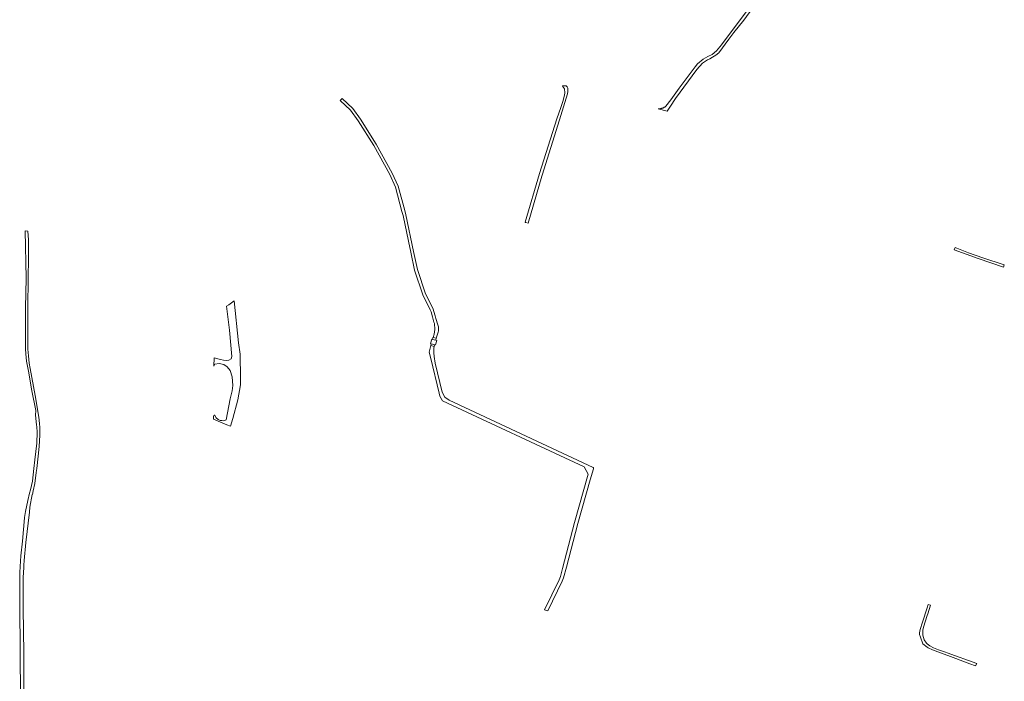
# Model space of a CAD drawing. Extents: x 152825 to 164088, y 457113 to 463005.
# Tile 333 of 364: x 160560 to 161580, y 460280 to 460965. Entities that reach past the tile are written whole.
import ezdxf

# ---------------------------------------------------------------- set-up
doc = ezdxf.new("R2010")
doc.units = 0
doc.header["$LTSCALE"] = 0.5
for name, color, linetype, lineweight in [('B-PV-VH-GESLOTENVERHARDING_BETON-GV', 251, 'CONTINUOUS', 18), ('B-PV-VH-ONVERHARD_ZAND-GV', 251, 'CONTINUOUS', 18), ('B-PV-VH-OPENVERHARDING-GV', 251, 'CONTINUOUS', 18), ('B-PV-VH-OPENVERHARDING_BETONSTRAATSTEEN-GV', 251, 'CONTINUOUS', 18)]:
    doc.layers.add(name, color=color, linetype=linetype, lineweight=lineweight)

msp = doc.modelspace()

# ---------------------------------------------------------------- linework, layer by layer
at = {"layer": 'B-PV-VH-GESLOTENVERHARDING_BETON-GV', "flags": 128}
for points in [[(160993.492, 460646.726), (160992.974, 460648.52), (160990.989, 460655.4), (160990.254, 460657.949), (160987.937, 460665.975), (160980.157, 460680.76), (160971.835, 460706.071), (160967.881, 460724.708), (160959.822, 460762.692), (160958.679, 460766.958), (160951.877, 460792.345), (160945.741, 460805.574), (160929.092, 460835.81), (160912.774, 460861.467), (160904.717, 460872.748), (160893.853, 460883.029), (160891.805, 460880.865), (160902.382, 460870.856), (160910.286, 460859.789), (160926.51, 460834.28), (160943.063, 460804.218), (160949.046, 460791.318), (160955.781, 460766.181), (160956.904, 460761.992), (160962.592, 460735.179), (160964.946, 460724.086), (160968.934, 460705.289), (160977.385, 460679.584), (160985.16, 460664.305), (160985.887, 460662.26), (160987.416, 460656.925), (160988.944, 460651.594), (160989.416, 460649.947), (160989.679, 460643.847), (160989.209, 460638.861), (160988.235, 460635.572), (160991.341, 460634.723), (160992.925, 460640.073)], [(160992.925, 460640.073), (160993.212, 460641.039)]]:
    msp.add_lwpolyline(points, dxfattribs=at)
at = {"layer": 'B-PV-VH-GESLOTENVERHARDING_BETON-GV'}
msp.add_lwpolyline([(160993.212, 460641.039, 0.10199082), (160993.492, 460646.726)], format="xyb", dxfattribs=at)
at = {"layer": 'B-PV-VH-GESLOTENVERHARDING_BETON-GV', "flags": 128}
for points in [[(160985.563, 460627.231), (160984.02, 460620.356), (160985.562, 460613.994), (160994.336, 460577.792), (160995.08, 460574.721), (160997.807, 460570.176), (161144.575, 460501.686), (161148.834, 460494.068), (161134.631, 460444.107), (161122.179, 460396.397), (161119.99, 460388.01), (161118.534, 460384.753), (161103.499, 460353.669), (161106.847, 460352.552), (161121.708, 460383.277), (161123.303, 460386.846), (161126.153, 460397.766), (161138.008, 460443.187), (161150.838, 460488.317), (161154.072, 460499.693), (161154.346, 460500.658), (161153.906, 460500.864), (161004.559, 460570.557), (161000.272, 460573.692), (160997.365, 460578.881), (160990.043, 460609.09), (160989.034, 460615.82), (160988.767, 460619.772), (160988.792, 460624.534), (160989.257, 460626.232)], [(160986.676, 460633.824), (160985.463, 460629.299), (160986.036, 460629.145), (160989.729, 460628.155), (160990.583, 460627.926), (160991.794, 460632.452), (160990.846, 460632.706), (160987.277, 460633.662)]]:
    msp.add_lwpolyline(points, close=True, dxfattribs=at)
at = {"layer": 'B-PV-VH-ONVERHARD_ZAND-GV', "flags": 128}
for points in [[(161313.455, 460974.238), (161286.811, 460938.662), (161281.544, 460932.463), (161277.023, 460928.717), (161272.767, 460926.439), (161267.673, 460923.728), (161261.995, 460919.05), (161259.392, 460915.858), (161242.963, 460893.859), (161234.24, 460881.7), (161229.156, 460874.891), (161228.779, 460874.624), (161228.393, 460874.37), (161227.999, 460874.129), (161227.596, 460873.903), (161227.186, 460873.69), (161226.769, 460873.492), (161226.345, 460873.308), (161225.915, 460873.14), (161225.479, 460872.986), (161225.039, 460872.847), (161224.594, 460872.724), (161224.144, 460872.616), (161223.692, 460872.524), (161223.578, 460872.503), (161221.217, 460872.285), (161230.538, 460869.846), (161234.031, 460875.068), (161239.225, 460883.035), (161261.237, 460913.095), (161267.292, 460919.653), (161272.287, 460922.951), (161274.777, 460924.203), (161277.606, 460925.625), (161281.089, 460927.695), (161283.978, 460930.309), (161294.567, 460944.596), (161299.548, 460951.313), (161309.908, 460964.072), (161319.297, 460976.843)], [(160564.089, 460258.508), (160563.999, 460308.699), (160563.395, 460355.073), (160563.363, 460387.184), (160563.98, 460397.304), (160563.911, 460399.809), (160564.374, 460404.836), (160566.133, 460423.31), (160569.817, 460454.915), (160570.264, 460460.01), (160572.792, 460473.17), (160573.001, 460473.144), (160573.846, 460477.003), (160575.432, 460484.265), (160576.965, 460495.847), (160577.465, 460500), (160579.007, 460512.81), (160580.043, 460522.823), (160580.768, 460534.392), (160580.694, 460542.563), (160580.332, 460546.634), (160579.626, 460553.072), (160575.864, 460575.442), (160570.547, 460603.516), (160569.531, 460608.88), (160568.858, 460616.431), (160568.226, 460623.502), (160568.295, 460639.493), (160568.275, 460668.939), (160568.749, 460719.984), (160568.814, 460736.769), (160568.194, 460745.75), (160565.313, 460746.168), (160566.355, 460696.951), (160565.748, 460666.329), (160565.632, 460643.106), (160565.821, 460623.779), (160566.017, 460618.752), (160566.78, 460611.234), (160568.998, 460600.665), (160572.493, 460580.288), (160576.345, 460560.16), (160576.298, 460555.266), (160577.087, 460545.174), (160577.636, 460543.009), (160577.845, 460537.443), (160577.527, 460526.019), (160575.494, 460508.941), (160574.483, 460500), (160573.004, 460486.929), (160570.801, 460477.891), (160569.959, 460474.408), (160568.15, 460466.924), (160565.782, 460455.427), (160565.456, 460453.204), (160564.887, 460449.326), (160564.861, 460448.803), (160562.529, 460424.659), (160560.947, 460409.594), (160560.137, 460398.665), (160559.955, 460392.389), (160559.756, 460385.519), (160559.774, 460357.633), (160560.572, 460263.367)], [(160786.476, 460629.883), (160782.027, 460673.696), (160776.294, 460669.436), (160774.173, 460668.002), (160777.232, 460643.215), (160779.479, 460615.818), (160778.854, 460613.449), (160776.359, 460612.077), (160773.615, 460611.89), (160770.932, 460612.139), (160767.752, 460612.888), (160761.234, 460614.554), (160760.755, 460605.809), (160762.03, 460608.055), (160766.402, 460608.62), (160771.409, 460607.675), (160774.622, 460605.124), (160777.93, 460601.44), (160779.918, 460594.911), (160780.483, 460585.734), (160779.916, 460580.349), (160777.937, 460572.031), (160773.74, 460550.337), (160772.229, 460549.6), (160770.793, 460549.453), (160769.061, 460549.563), (160767.293, 460549.821), (160765.305, 460550.779), (160763.242, 460552.436), (160761.46, 460555.501)], [(160760.558, 460554.391), (160760.686, 460550.899), (160774.487, 460545.239), (160778.211, 460543.931), (160780.497, 460551.685), (160785.751, 460571.157), (160788.37, 460586.619), (160788.645, 460592.982), (160788.141, 460618.291), (160786.476, 460629.883)]]:
    msp.add_lwpolyline(points, dxfattribs=at)
for points in [[(161127.71, 460890.318), (161127.745, 460890.496), (161127.711, 460893.542), (161126.937, 460895.078), (161125.985, 460896.077), (161122.36, 460896.197), (161122.237, 460895.78), (161124.063, 460893.124), (161124.565, 460888.769), (161124.205, 460886.354), (161122.381, 460879.879), (161120.441, 460873.67), (161116.325, 460861.792), (161098.358, 460805.332), (161083.461, 460754.826), (161083.424, 460754.687), (161084.14, 460754.539), (161086.529, 460754.045), (161100.838, 460802.693), (161100.979, 460803.64), (161118.86, 460860.978), (161127.217, 460887.803)], [(161551.496, 460298.043), (161520.709, 460309.221), (161518.994, 460309.844), (161511.502, 460312.321), (161506.36, 460314.39), (161502.601, 460316.221), (161500, 460318.459), (161499.107, 460319.227), (161496.709, 460322.739), (161495.385, 460327.333), (161495.295, 460332.57), (161495.996, 460335.818), (161500, 460347.713), (161500.58, 460349.436), (161503.196, 460358.517), (161500.787, 460359.174), (161499.806, 460355.744), (161494.908, 460340.809), (161492.601, 460333.301), (161491.812, 460329.822), (161491.792, 460328.145), (161492.824, 460325.233), (161495.431, 460318.524), (161500, 460314.911), (161500.946, 460314.163), (161505.426, 460312.082), (161526.957, 460304.364), (161543.954, 460297.84), (161550.116, 460295.637)]]:
    msp.add_lwpolyline(points, close=True, dxfattribs=at)
at = {"layer": 'B-PV-VH-ONVERHARD_ZAND-GV'}
msp.add_lwpolyline([(160761.46, 460555.501, -0.1830022), (160760.558, 460554.391)], format="xyb", dxfattribs=at)
at = {"layer": 'B-PV-VH-OPENVERHARDING-GV', "flags": 128}
for points in [[(160989.257, 460626.232), (160989.729, 460628.155), (160986.036, 460629.145), (160985.563, 460627.231)], [(160991.341, 460634.723), (160988.235, 460635.572), (160987.857, 460635.673), (160987.277, 460633.662), (160990.846, 460632.706)]]:
    msp.add_lwpolyline(points, close=True, dxfattribs=at)
at = {"layer": 'B-PV-VH-OPENVERHARDING_BETONSTRAATSTEEN-GV', "flags": 128}
msp.add_lwpolyline([(161528.809, 460728.818), (161527.883, 460726.332), (161552.898, 460717.284), (161579.052, 460708.314), (161579.81, 460710.7), (161557.611, 460717.983), (161542.658, 460723.364)], close=True, dxfattribs=at)

doc.saveas('drawing.dxf')
